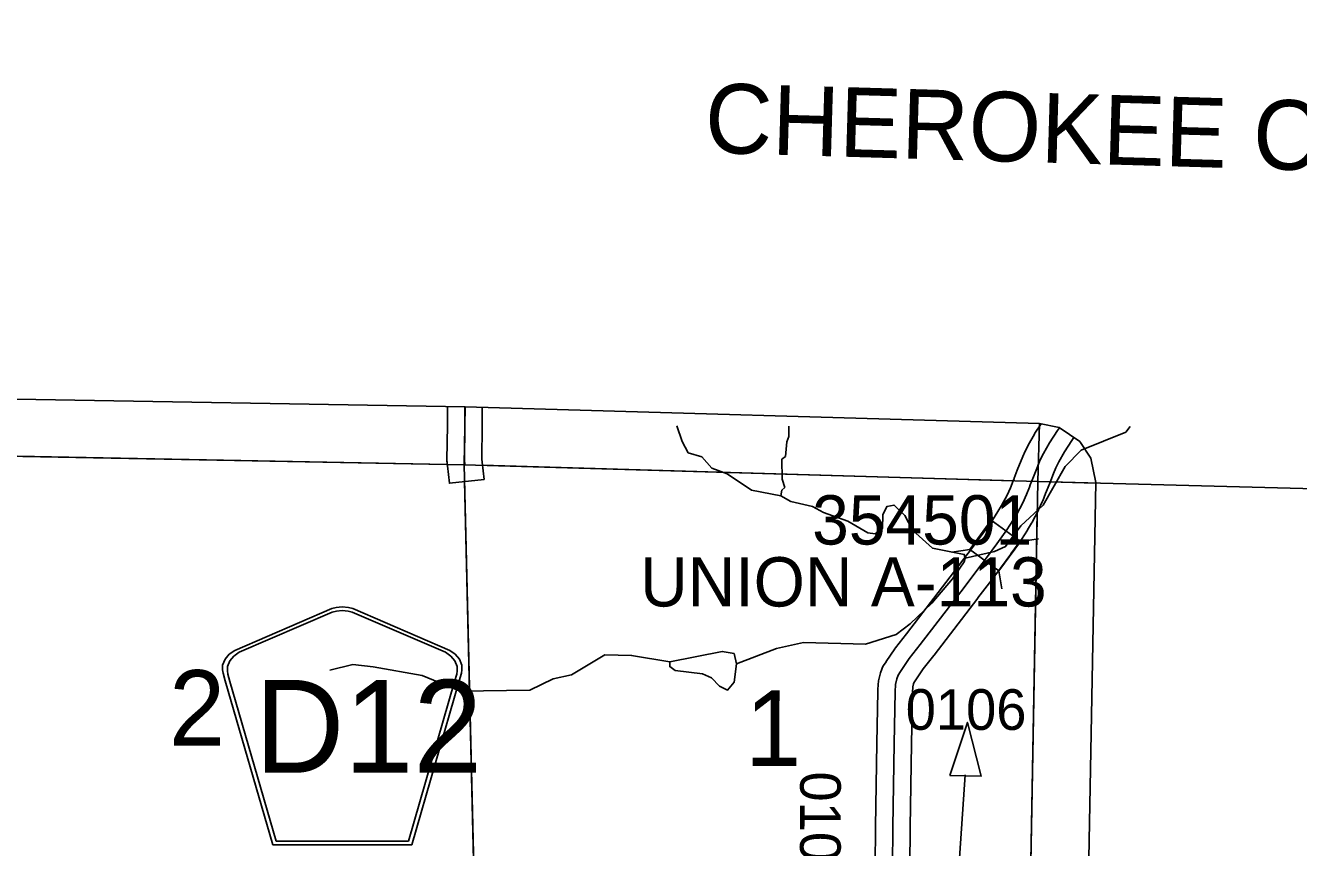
# Model space of a CAD drawing. Extents: x -157.2 to -99.3, y 12.2 to 46.2.
# Drawn here: x -116.075 to -113.88, y 39.582 to 40.999 of the extents above; entities that cross this region are included whole.
import ezdxf

# ---------------------------------------------------------------- set-up
doc = ezdxf.new("R2010")
doc.units = 0
for name, color, linetype in [('tdCoClipBndry', 7, 'Continuous'), ('tdCoCoBndry', 7, 'Continuous'), ('tdCoCoBndryPart', 7, 'Continuous'), ('tdCoCoBndryTxt', 7, 'Continuous'), ('tdCoDirctArrow', 7, 'Continuous'), ('tdCoHydroRiver', 7, 'Continuous'), ('tdCoSecRdNmbr', 7, 'Continuous'), ('tdCoSecRteBand', 7, 'Continuous'), ('tdCoSecRteCL', 7, 'Continuous'), ('tdCoSectLine', 7, 'Continuous'), ('tdCoSectLinePart', 7, 'Continuous'), ('tdCoSectNmbr', 7, 'Continuous'), ('tdCoShieldCoRte', 7, 'Continuous'), ('tdCoStrucSec', 7, 'Continuous'), ('tdCoStrucSecCoName', 7, 'Continuous'), ('tdCoStrucSecFHWANum', 7, 'Continuous'), ('tdCoSurfGravel', 7, 'Continuous'), ('tdCoTwpBndryShd', 7, 'Continuous')]:
    doc.layers.add(name, color=color, linetype=linetype)

msp = doc.modelspace()

# ---------------------------------------------------------------- linework, layer by layer
at = {"layer": 'tdCoClipBndry'}
msp.add_lwpolyline([(-137.3849, 40.9986), (-130.3617, 40.7621), (-129.3761, 40.7352), (-128.3918, 40.7165), (-127.3846, 40.6647), (-126.387, 40.641), (-124.3513, 40.57), (-123.3516, 40.5465), (-121.3552, 40.48), (-120.3594, 40.4386), (-118.3228, 40.3917), (-115.3169, 40.3414), (-114.3264, 40.3124), (-114.2927, 40.3054), (-114.257, 40.2814), (-114.2379, 40.2528), (-114.2294, 40.2106), (-114.247, 39.2403), (-114.2573, 38.2439), (-114.2917, 37.2483), (-114.3338, 36.2543), (-114.3541, 35.2589), (-114.3899, 34.3598)], dxfattribs=at)
at = {"layer": 'tdCoCoBndry'}
for points in [[(-135.3934, 40.8324), (-134.3958, 40.7988), (-133.3972, 40.7654), (-132.3984, 40.7315), (-131.3628, 40.6937), (-130.3647, 40.6622), (-129.3784, 40.6353), (-128.3937, 40.6165), (-127.3884, 40.5648), (-126.3904, 40.5411), (-125.354, 40.5038), (-124.3542, 40.47), (-123.355, 40.4466), (-122.3574, 40.4123), (-121.3585, 40.3801), (-120.3626, 40.3387), (-119.3227, 40.3139), (-118.3248, 40.2918), (-117.32, 40.2727), (-116.3236, 40.2604), (-115.3186, 40.2414), (-114.3294, 40.2124)], [(-114.3294, 40.2124), (-114.3469, 39.2417), (-114.3573, 38.2474), (-114.3916, 37.2518), (-114.4337, 36.2575), (-114.454, 35.261), (-114.4939, 34.2619), (-113.7826, 34.2475), (-113.4614, 34.2371), (-112.7818, 34.2155), (-112.4631, 34.2058), (-111.7863, 34.1822), (-111.4683, 34.1721), (-111.0103, 34.1564)]]:
    msp.add_lwpolyline(points, dxfattribs=at)
at = {"layer": 'tdCoCoBndryPart'}
for points in [[(-116.2971, 40.2599), (-115.3476, 40.242)], [(-115.2872, 40.2405), (-114.3725, 40.2137)], [(-114.3085, 40.2119), (-113.4797, 40.1899)], [(-114.3734, 37.7809), (-114.3573, 38.2474), (-114.3469, 39.2417), (-114.3303, 40.1595)]]:
    msp.add_lwpolyline(points, dxfattribs=at)
at = {"layer": 'tdCoDirctArrow'}
msp.add_lwpolyline([(-114.4811, 39.7057), (-114.4505, 39.7971), (-114.4272, 39.7043)], close=True, dxfattribs=at)
msp.add_lwpolyline([(-115.0579, 39.3652), (-114.5094, 39.3494), (-114.5054, 39.3495), (-114.5019, 39.3502), (-114.498, 39.3514), (-114.4935, 39.3534), (-114.4899, 39.3558), (-114.4867, 39.3587), (-114.4848, 39.3605), (-114.4822, 39.3639), (-114.4803, 39.3669), (-114.4788, 39.3723), (-114.4774, 39.3808), (-114.4766, 39.3863), (-114.4545, 39.707)], dxfattribs=at)
at = {"layer": 'tdCoHydroRiver'}
for points in [[(-114.9515, 40.3084), (-114.9425, 40.2812), (-114.932, 40.262), (-114.9085, 40.255), (-114.8916, 40.2357), (-114.8651, 40.2255)], [(-114.7588, 40.2902), (-114.7587, 40.3081)], [(-114.4547, 40.0804), (-114.404, 40.0917), (-114.3848, 40.1007), (-114.3586, 40.1363), (-114.3198, 40.1716), (-114.2818, 40.2385), (-114.2543, 40.2662), (-114.1777, 40.2974), (-114.1702, 40.3072)], [(-114.7708, 40.2511), (-114.7644, 40.2556), (-114.7622, 40.2808), (-114.7588, 40.2902)], [(-114.7708, 40.2511), (-114.7701, 40.2163)], [(-114.8651, 40.2255), (-114.8232, 40.1975), (-114.7724, 40.188)], [(-114.7701, 40.2163), (-114.7657, 40.202)], [(-114.7724, 40.188), (-114.7706, 40.1974)], [(-114.7706, 40.1974), (-114.7657, 40.202)], [(-114.7724, 40.188), (-114.7553, 40.1781), (-114.7177, 40.1692), (-114.699, 40.1593), (-114.6567, 40.144), (-114.6225, 40.1242), (-114.6099, 40.1223), (-114.5971, 40.1314), (-114.5965, 40.1551), (-114.5898, 40.1691), (-114.5771, 40.1719), (-114.5586, 40.1541), (-114.5451, 40.1285), (-114.5111, 40.0976), (-114.4562, 40.0867), (-114.4547, 40.0804)], [(-114.7796, 39.9247), (-114.7335, 39.9347), (-114.6261, 39.9323), (-114.5736, 39.9486), (-114.5494, 39.967), (-114.5121, 40.0026), (-114.4762, 40.0445), (-114.4565, 40.0741), (-114.4547, 40.0804)], [(-115.5498, 39.8873), (-115.5101, 39.8973), (-115.4755, 39.8932), (-115.3906, 39.8782), (-115.3251, 39.8512), (-115.2051, 39.8527), (-115.1651, 39.8721), (-115.1333, 39.8792), (-115.0756, 39.9139), (-115.0298, 39.9127), (-114.9638, 39.9014)], [(-114.9638, 39.9014), (-114.8734, 39.9195), (-114.8529, 39.9158), (-114.8487, 39.8983)], [(-114.8487, 39.8983), (-114.7796, 39.9247)], [(-114.9638, 39.9014), (-114.964, 39.8935), (-114.9547, 39.8869), (-114.9075, 39.8809), (-114.8919, 39.8742)], [(-114.8919, 39.8742), (-114.8781, 39.8596), (-114.8641, 39.8529), (-114.8527, 39.8668), (-114.8487, 39.8983)]]:
    msp.add_lwpolyline(points, dxfattribs=at)
at = {"layer": 'tdCoSecRteBand'}
for points in [[(-115.2873, 40.3405), (-115.2873, 40.3086), (-115.2873, 40.3084), (-115.2873, 40.3083), (-115.288, 40.2507), (-115.2874, 40.2458), (-115.2841, 40.216), (-115.3438, 40.2094), (-115.3471, 40.2392), (-115.3478, 40.2459), (-115.348, 40.2477), (-115.348, 40.2496), (-115.3473, 40.3088), (-115.3473, 40.3419)], [(-114.6098, 39.5494), (-114.6091, 39.6173), (-114.6091, 39.6173), (-114.6091, 39.6174), (-114.6069, 39.7614), (-114.6069, 39.7615), (-114.6069, 39.7615), (-114.6051, 39.8506), (-114.6051, 39.8511), (-114.6051, 39.8517), (-114.6044, 39.8645), (-114.6042, 39.8668), (-114.6038, 39.869), (-114.6018, 39.8783), (-114.6013, 39.8805), (-114.6006, 39.8826), (-114.5981, 39.8892), (-114.5969, 39.8924), (-114.5951, 39.8952), (-114.5909, 39.9017), (-114.5908, 39.9018), (-114.5907, 39.902), (-114.5759, 39.924), (-114.5752, 39.9249), (-114.5746, 39.9257), (-114.5557, 39.9498), (-114.4801, 40.048), (-114.4566, 40.0792), (-114.4419, 40.0988), (-114.4243, 40.1227), (-114.4076, 40.1459), (-114.3979, 40.161), (-114.3916, 40.1712), (-114.3821, 40.1891), (-114.3764, 40.2015), (-114.3718, 40.2135), (-114.3718, 40.2136), (-114.3717, 40.2138), (-114.3701, 40.2178), (-114.37, 40.218), (-114.37, 40.218), (-114.3646, 40.2318), (-114.3579, 40.2486), (-114.3579, 40.2486), (-114.3579, 40.2486), (-114.3534, 40.2597), (-114.3529, 40.261), (-114.3523, 40.2622), (-114.3461, 40.2743), (-114.3459, 40.2748), (-114.3456, 40.2753), (-114.3352, 40.2938), (-114.3347, 40.2948), (-114.3341, 40.2957), (-114.3235, 40.3118)], [(-114.2671, 40.2882), (-114.2703, 40.2834), (-114.2834, 40.2636), (-114.293, 40.2465), (-114.2982, 40.2362), (-114.3022, 40.2264), (-114.3088, 40.2096), (-114.3088, 40.2096), (-114.3088, 40.2096), (-114.3143, 40.1959), (-114.3143, 40.1957), (-114.3159, 40.1918), (-114.3208, 40.1791), (-114.3211, 40.1783), (-114.3215, 40.1774), (-114.3279, 40.1634), (-114.3283, 40.1626), (-114.3287, 40.1618), (-114.339, 40.1423), (-114.3395, 40.1415), (-114.3399, 40.1408), (-114.3468, 40.1294), (-114.347, 40.1291), (-114.3472, 40.1287), (-114.3576, 40.1127), (-114.358, 40.1121), (-114.3585, 40.1114), (-114.3757, 40.0875), (-114.3758, 40.0874), (-114.3759, 40.0873), (-114.3936, 40.0631), (-114.3937, 40.063), (-114.3938, 40.0629), (-114.4086, 40.0432), (-114.4086, 40.0431), (-114.4087, 40.0431), (-114.4324, 40.0118), (-114.4324, 40.0117), (-114.4325, 40.0116), (-114.5082, 39.9131), (-114.5083, 39.9129), (-114.5084, 39.9128), (-114.5267, 39.8895), (-114.5408, 39.8686), (-114.543, 39.8652), (-114.5435, 39.8638), (-114.5446, 39.8588), (-114.5452, 39.8488), (-114.5469, 39.7604), (-114.5491, 39.6165), (-114.5498, 39.5483)]]:
    msp.add_lwpolyline(points, dxfattribs=at)
at = {"layer": 'tdCoSecRteCL'}
for points in [[(-115.3173, 40.2425), (-115.318, 40.2492), (-115.3173, 40.3086), (-115.3173, 40.3414)], [(-114.5798, 39.5486), (-114.5791, 39.6169), (-114.5769, 39.7609), (-114.5751, 39.85), (-114.5744, 39.8628), (-114.5724, 39.8722), (-114.57, 39.8788), (-114.5658, 39.8852), (-114.551, 39.9072), (-114.532, 39.9314), (-114.4563, 40.0298), (-114.4326, 40.0612), (-114.4178, 40.0809), (-114.4001, 40.1051), (-114.3828, 40.129), (-114.3724, 40.145), (-114.3655, 40.1564), (-114.3552, 40.1758), (-114.3488, 40.1899), (-114.3438, 40.2027), (-114.3422, 40.2068), (-114.3422, 40.2069), (-114.3367, 40.2207), (-114.33, 40.2375), (-114.3256, 40.2486), (-114.3194, 40.2607), (-114.3091, 40.2792), (-114.2952, 40.3001), (-114.292, 40.305)]]:
    msp.add_lwpolyline(points, dxfattribs=at)
at = {"layer": 'tdCoSectLine'}
for points in [[(-115.3186, 40.2414), (-115.3169, 40.3414)], [(-114.3294, 40.2124), (-114.3262, 40.3123)], [(-116.3236, 40.2604), (-115.3186, 40.2414)], [(-115.2956, 39.2844), (-115.3186, 40.2414)], [(-115.3186, 40.2414), (-114.3294, 40.2124)], [(-114.3469, 39.2417), (-114.3294, 40.2124)], [(-114.3294, 40.2124), (-114.2294, 40.2098)]]:
    msp.add_lwpolyline(points, dxfattribs=at)
at = {"layer": 'tdCoSectLinePart'}
for points in [[(-114.3264, 40.3077), (-114.3262, 40.3123)], [(-116.2971, 40.2599), (-115.3476, 40.242)], [(-115.2872, 40.2405), (-114.3725, 40.2137)], [(-115.3022, 39.5593), (-115.3179, 40.2133)], [(-114.3085, 40.2119), (-114.2294, 40.2098)], [(-114.3469, 39.2417), (-114.3303, 40.1595)]]:
    msp.add_lwpolyline(points, dxfattribs=at)
at = {"layer": 'tdCoShieldCoRte'}
for points in [[(-115.6483, 39.5862), (-115.7302, 39.8691), (-115.7341, 39.8822), (-115.7348, 39.8881), (-115.7348, 39.8959), (-115.7306, 39.9063), (-115.7233, 39.9147), (-115.7137, 39.9214), (-115.5465, 39.9938), (-115.5389, 39.9954), (-115.5285, 39.9963), (-115.5181, 39.9954), (-115.5106, 39.9938), (-115.3433, 39.9214), (-115.3337, 39.9147), (-115.3265, 39.9063), (-115.3222, 39.8959), (-115.3222, 39.8881), (-115.3229, 39.8822), (-115.3268, 39.8691), (-115.4088, 39.5862)], [(-115.6424, 39.5925), (-115.7222, 39.8678), (-115.7259, 39.8804), (-115.7266, 39.8861), (-115.7266, 39.8936), (-115.7225, 39.9035), (-115.7155, 39.9116), (-115.7063, 39.918), (-115.5457, 39.9875), (-115.5385, 39.9891), (-115.5285, 39.9899), (-115.5185, 39.9891), (-115.5113, 39.9875), (-115.3507, 39.918), (-115.3415, 39.9116), (-115.3345, 39.9035), (-115.3305, 39.8936), (-115.3305, 39.8861), (-115.3312, 39.8804), (-115.3349, 39.8678), (-115.4146, 39.5925)]]:
    msp.add_lwpolyline(points, close=True, dxfattribs=at)
at = {"layer": 'tdCoStrucSec'}
for p, q in [((-114.4096, 40.1459), (-114.4143, 40.1768)), ((-114.3592, 40.1088), (-114.3282, 40.1135)), ((-114.4467, 40.0954), (-114.4776, 40.0907)), ((-114.3962, 40.0583), (-114.3915, 40.0274))]:
    msp.add_line(p, q, dxfattribs=at)
msp.add_lwpolyline([(-114.4467, 40.0954), (-114.4096, 40.1459), (-114.3592, 40.1088), (-114.3962, 40.0583)], close=True, dxfattribs=at)
at = {"layer": 'tdCoSurfGravel'}
msp.add_line((-114.3422, 40.2068), (-114.3422, 40.2069), dxfattribs=at)
for points in [[(-115.3173, 40.2425), (-115.318, 40.2492), (-115.3173, 40.3086), (-115.3173, 40.3414)], [(-114.3422, 40.2069), (-114.3367, 40.2207), (-114.33, 40.2375), (-114.3256, 40.2486), (-114.3194, 40.2607), (-114.3091, 40.2792), (-114.2952, 40.3001), (-114.292, 40.305)], [(-114.5798, 39.5486), (-114.5791, 39.6169), (-114.5769, 39.7609), (-114.5751, 39.85), (-114.5744, 39.8628), (-114.5724, 39.8722), (-114.57, 39.8788), (-114.5658, 39.8852), (-114.551, 39.9072), (-114.532, 39.9314), (-114.4563, 40.0298), (-114.4326, 40.0612), (-114.4178, 40.0809), (-114.4001, 40.1051), (-114.3828, 40.129), (-114.3724, 40.145), (-114.3655, 40.1564), (-114.3552, 40.1758), (-114.3488, 40.1899), (-114.3438, 40.2027), (-114.3422, 40.2068)]]:
    msp.add_lwpolyline(points, dxfattribs=at)
at = {"layer": 'tdCoTwpBndryShd'}
msp.add_lwpolyline([(-120.3626, 40.3387), (-119.3227, 40.3139), (-118.3248, 40.2918), (-117.32, 40.2727), (-116.3236, 40.2604), (-115.3186, 40.2414), (-114.3294, 40.2124), (-114.3469, 39.2417), (-114.3573, 38.2474), (-114.3916, 37.2518), (-114.4337, 36.2575), (-114.454, 35.261), (-114.4939, 34.2619)], dxfattribs=at)

# ---------------------------------------------------------------- texts
at = {"layer": 'tdCoCoBndryTxt'}
msp.add_text('CHEROKEE CO.', height=0.12, rotation=358.3209, dxfattribs=at).set_placement((-114.9045, 40.7794))
at = {"layer": 'tdCoSecRdNmbr'}
for s, rotation, p in [('0106', 359.9121, (-114.5571, 39.7846)), ('0105', 269.9133, (-114.739, 39.7127))]:
    msp.add_text(s, height=0.07, rotation=rotation, dxfattribs=at).set_placement(p)
at = {"layer": 'tdCoSectNmbr'}
for s, rotation, p in [('2', 359.9108, (-115.8273, 39.7573)), ('1', 359.9115, (-114.8339, 39.7223))]:
    msp.add_text(s, height=0.13, rotation=rotation, dxfattribs=at).set_placement(p)
at = {"layer": 'tdCoShieldCoRte'}
msp.add_text('D12', height=0.16, dxfattribs=at).set_placement((-115.6795, 39.7105))
at = {"layer": 'tdCoStrucSecCoName'}
msp.add_text('UNION A-113', height=0.085, dxfattribs=at).set_placement((-115.015, 39.997))
at = {"layer": 'tdCoStrucSecFHWANum'}
msp.add_text('354501', height=0.085, dxfattribs=at).set_placement((-114.7183, 40.1038))

doc.saveas('drawing.dxf')
